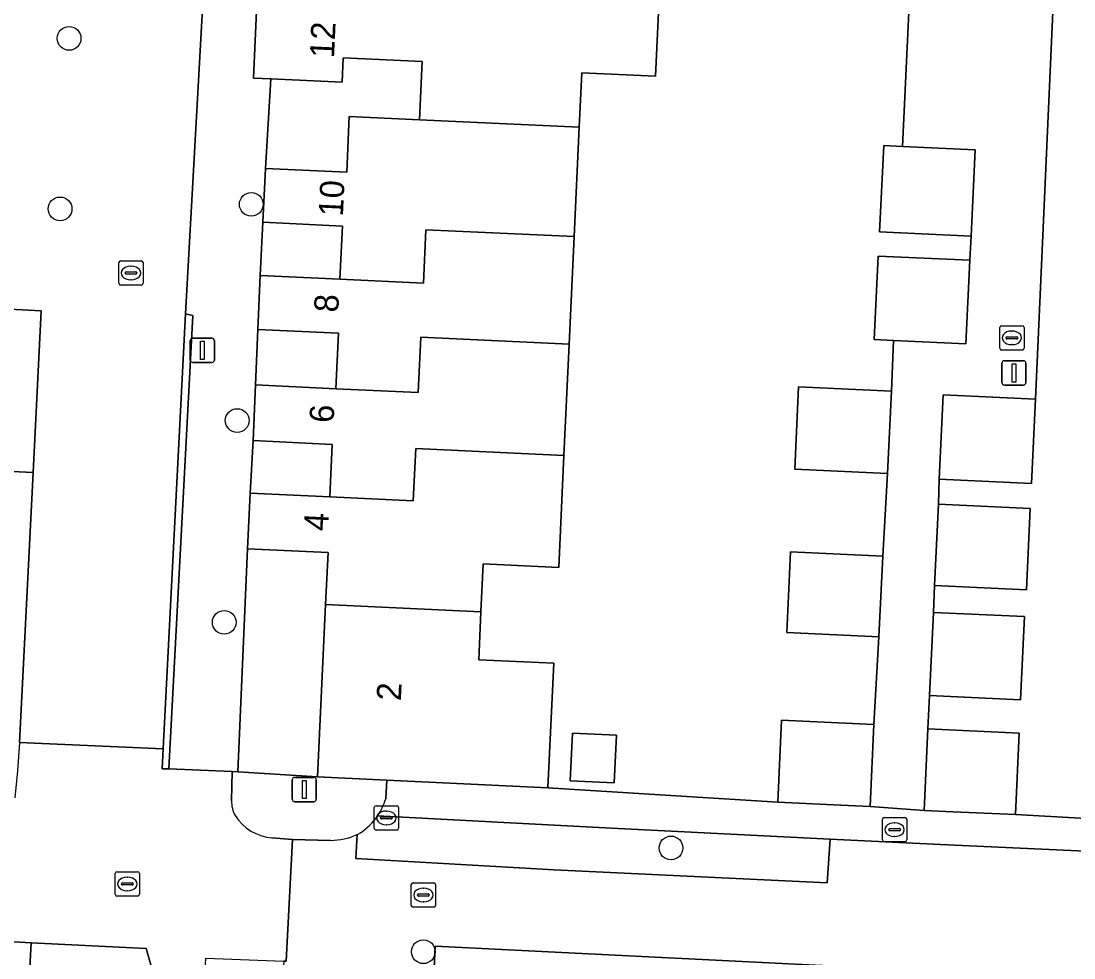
# Model space of a CAD drawing. Extents: x 162989 to 165008, y 383432 to 384338.
# Drawn here: x 164682.21 to 164725.56, y 383882.39 to 383920.97 of the extents above; entities that cross this region are included whole.
import ezdxf

# ---------------------------------------------------------------- set-up
doc = ezdxf.new("R2010")
doc.units = 0
for name, color, linetype in [('IMGEO_Boom', 7, 'Continuous'), ('IMGEO_Erf', 7, 'Continuous'), ('IMGEO_Groenvoorziening', 7, 'Continuous'), ('IMGEO_Kolk', 7, 'Continuous'), ('IMGEO_Lichtmast', 7, 'Continuous'), ('IMGEO_Muur', 7, 'Continuous'), ('IMGEO_Pand', 7, 'Continuous'), ('IMGEO_Pand_nummerreeks', 7, 'Continuous'), ('IMGEO_Parkeervlak_open', 7, 'Continuous'), ('IMGEO_Rijbaan_lokaal_open', 7, 'Continuous'), ('IMGEO_Rioolput', 7, 'Continuous'), ('IMGEO_Voetpad_open', 7, 'Continuous')]:
    doc.layers.add(name, color=color, linetype=linetype)

msp = doc.modelspace()

# ---------------------------------------------------------------- linework, layer by layer
at = {"layer": 'IMGEO_Boom'}
for centre in [(164684.189, 383920.261), (164691.692, 383913.425), (164683.818, 383913.236), (164691.111, 383904.519), (164690.579, 383896.21), (164708.973, 383886.917), (164698.776, 383882.644)]:
    msp.add_circle(centre, 0.489, dxfattribs=at)
at = {"layer": 'IMGEO_Erf'}
for points in [[(164708.548, 383923.382), (164708.329, 383918.699), (164705.301, 383918.841), (164705.196, 383916.598), (164704.986, 383912.098), (164704.779, 383907.673), (164704.564, 383903.086), (164704.348, 383898.468), (164701.241, 383898.613), (164701.148, 383896.64), (164701.056, 383894.667), (164704.142, 383894.523), (164703.903, 383889.398), (164713.365, 383888.798), (164713.523, 383892.178), (164717.328, 383892), (164717.534, 383895.613), (164713.736, 383895.79), (164713.891, 383899.119), (164717.69, 383898.941), (164717.889, 383902.344), (164714.066, 383902.523), (164714.225, 383905.908), (164718.048, 383905.729), (164718.134, 383907.824), (164717.343, 383907.861), (164717.504, 383911.297), (164721.276, 383911.121), (164721.329, 383912.118), (164717.564, 383912.294), (164717.73, 383915.85), (164718.5, 383915.814), (164720.329, 383954.569)], [(164724.841, 383924.751), (164723.975, 383905.398), (164723.813, 383901.93), (164720.021, 383902.107), (164719.983, 383901.078), (164723.761, 383900.901), (164723.605, 383897.548), (164719.826, 383897.725), (164719.781, 383896.62), (164723.527, 383896.445), (164723.367, 383893.02), (164719.62, 383893.196), (164719.549, 383891.818), (164723.315, 383891.642), (164723.158, 383888.29), (164732.371, 383887.77)], [(164682.144, 383891.259), (164682.711, 383902.381), (164678.103, 383902.606)]]:
    msp.add_lwpolyline(points, dxfattribs=at)
for points in [[(164692.273, 383914.904), (164695.619, 383914.748), (164695.726, 383917.039), (164698.62, 383916.904), (164698.732, 383919.308), (164695.475, 383919.46), (164695.428, 383918.454), (164692.499, 383918.591)], [(164692.059, 383910.499), (164695.341, 383910.346), (164695.443, 383912.533), (164692.169, 383912.686)], [(164691.871, 383905.988), (164695.178, 383905.833), (164695.285, 383908.113), (164691.955, 383908.269)], [(164691.64, 383901.528), (164694.923, 383901.374), (164695.025, 383903.54), (164691.763, 383903.693)], [(164694.419, 383889.842), (164694.751, 383896.939), (164694.851, 383899.083), (164691.533, 383899.238), (164691.132, 383890.055)], [(164706.729, 383891.556), (164706.638, 383889.599), (164704.821, 383889.683), (164704.913, 383891.641)]]:
    msp.add_lwpolyline(points, close=True, dxfattribs=at)
at = {"layer": 'IMGEO_Groenvoorziening'}
for points in [[(164697.274, 383889.708), (164694.419, 383889.842), (164691.132, 383890.055), (164690.899, 383890.064), (164690.882, 383888.861)], [(164697.226, 383888.938), (164697.274, 383889.708)], [(164692.544, 383887.337), (164693.393, 383887.264), (164694.958, 383887.23)]]:
    msp.add_lwpolyline(points, dxfattribs=at)
for centre, radius, start, end in [((164692.025, 383888.807), 1.144, 177.3048, 209.082), ((164694.784, 383889.665), 2.548, 325.8225, 343.4152), ((164692.689, 383889.297), 1.966, 212.1613, 265.7671), ((164694.766, 383889.689), 2.576, 303.4153, 325.6039), ((164694.94, 383889.89), 2.66, 270.3972, 294.5823), ((164694.939, 383889.909), 2.678, 294.4126, 297.724)]:
    msp.add_arc(centre, radius, start, end, dxfattribs=at)
at = {"layer": 'IMGEO_Kolk'}
for p, q in [((164686.237, 383910.172), (164686.237, 383911.024)), ((164686.312, 383911.098), (164687.164, 383911.098)), ((164686.725, 383910.878), (164686.75, 383910.878)), ((164687.238, 383911.024), (164687.238, 383910.172)), ((164686.496, 383910.592), (164686.496, 383910.604)), ((164686.934, 383910.555), (164686.536, 383910.555)), ((164686.539, 383910.641), (164686.937, 383910.641)), ((164686.98, 383910.604), (164686.98, 383910.592)), ((164687.164, 383910.098), (164686.312, 383910.098)), ((164686.748, 383910.318), (164686.723, 383910.318)), ((164722.507, 383907.5), (164722.507, 383908.352)), ((164722.582, 383908.426), (164723.434, 383908.426)), ((164722.995, 383908.206), (164723.02, 383908.206)), ((164723.508, 383908.352), (164723.508, 383907.5)), ((164722.766, 383907.92), (164722.766, 383907.932)), ((164723.204, 383907.883), (164722.806, 383907.883)), ((164722.809, 383907.969), (164723.207, 383907.969)), ((164723.25, 383907.932), (164723.25, 383907.92)), ((164723.434, 383907.426), (164722.582, 383907.426)), ((164723.018, 383907.646), (164722.993, 383907.646)), ((164696.829, 383888.655), (164697.681, 383888.655)), ((164696.754, 383887.729), (164696.754, 383888.581)), ((164697.242, 383888.435), (164697.267, 383888.435)), ((164697.755, 383888.581), (164697.755, 383887.729)), ((164697.013, 383888.149), (164697.013, 383888.161)), ((164697.451, 383888.112), (164697.053, 383888.112)), ((164697.056, 383888.198), (164697.454, 383888.198)), ((164697.265, 383887.875), (164697.24, 383887.875)), ((164697.497, 383888.161), (164697.497, 383888.149)), ((164717.677, 383887.245), (164717.677, 383888.097)), ((164717.752, 383888.171), (164718.604, 383888.171)), ((164718.165, 383887.951), (164718.19, 383887.951)), ((164718.678, 383888.097), (164718.678, 383887.245)), ((164697.681, 383887.655), (164696.829, 383887.655)), ((164717.936, 383887.665), (164717.936, 383887.677)), ((164718.374, 383887.628), (164717.976, 383887.628)), ((164717.979, 383887.714), (164718.377, 383887.714)), ((164718.188, 383887.391), (164718.163, 383887.391)), ((164718.42, 383887.677), (164718.42, 383887.665)), ((164718.604, 383887.171), (164717.752, 383887.171))]:
    msp.add_line(p, q, dxfattribs=at)
for points in [[(164686.237, 383910.172), (164686.237, 383911.024)], [(164686.312, 383911.098), (164687.164, 383911.098)], [(164687.238, 383911.024), (164687.238, 383910.172)], [(164687.164, 383910.098), (164686.312, 383910.098)], [(164722.507, 383907.5), (164722.507, 383908.352)], [(164722.582, 383908.426), (164723.434, 383908.426)], [(164723.508, 383908.352), (164723.508, 383907.5)], [(164723.434, 383907.426), (164722.582, 383907.426)], [(164696.829, 383888.655), (164697.681, 383888.655)], [(164696.754, 383887.729), (164696.754, 383888.581)], [(164697.755, 383888.581), (164697.755, 383887.729)], [(164717.677, 383887.245), (164717.677, 383888.097)], [(164717.752, 383888.171), (164718.604, 383888.171)], [(164718.678, 383888.097), (164718.678, 383887.245)], [(164697.681, 383887.655), (164696.829, 383887.655)], [(164718.604, 383887.171), (164717.752, 383887.171)]]:
    msp.add_lwpolyline(points, dxfattribs=at)
for centre, radius, start, end in [((164686.314, 383911.022), 0.0765, 91.552, 178.448), ((164686.314, 383911.022), 0.0765, 91.552, 178.448), ((164687.162, 383911.022), 0.0765, 1.552, 88.448), ((164687.162, 383911.022), 0.0765, 1.552, 88.448), ((164686.536, 383910.601), 0.0403, 85.8775, 175.7526), ((164686.533, 383910.591), 0.0366, 178.938, 274.7102), ((164686.937, 383910.598), 0.043, 264.8664, 352.4533), ((164686.941, 383910.603), 0.0386, 1.7309, 96.639), ((164686.314, 383910.174), 0.0765, 181.552, 268.448), ((164686.314, 383910.174), 0.0765, 181.552, 268.448), ((164687.162, 383910.174), 0.0765, 271.552, 358.448), ((164687.162, 383910.174), 0.0765, 271.552, 358.448), ((164722.584, 383908.35), 0.0765, 91.552, 178.448), ((164722.584, 383908.35), 0.0765, 91.552, 178.448), ((164723.432, 383908.35), 0.0765, 1.552, 88.448), ((164723.432, 383908.35), 0.0765, 1.552, 88.448), ((164722.806, 383907.929), 0.0403, 85.8775, 175.7526), ((164722.803, 383907.919), 0.0366, 178.938, 274.7102), ((164723.207, 383907.926), 0.043, 264.8664, 352.4533), ((164723.211, 383907.931), 0.0386, 1.7309, 96.639), ((164722.584, 383907.502), 0.0765, 181.552, 268.448), ((164722.584, 383907.502), 0.0765, 181.552, 268.448), ((164723.432, 383907.502), 0.0765, 271.552, 358.448), ((164723.432, 383907.502), 0.0765, 271.552, 358.448), ((164696.831, 383888.579), 0.0765, 91.552, 178.448), ((164696.831, 383888.579), 0.0765, 91.552, 178.448), ((164697.679, 383888.579), 0.0765, 1.552, 88.448), ((164697.679, 383888.579), 0.0765, 1.552, 88.448), ((164697.053, 383888.158), 0.0403, 85.8775, 175.7526), ((164697.05, 383888.148), 0.0366, 178.938, 274.7102), ((164697.454, 383888.155), 0.043, 264.8664, 352.4533), ((164697.458, 383888.16), 0.0386, 1.7309, 96.639), ((164717.754, 383888.095), 0.0765, 91.552, 178.448), ((164717.754, 383888.095), 0.0765, 91.552, 178.448), ((164718.602, 383888.095), 0.0765, 1.552, 88.448), ((164718.602, 383888.095), 0.0765, 1.552, 88.448), ((164696.831, 383887.731), 0.0765, 181.552, 268.448), ((164696.831, 383887.731), 0.0765, 181.552, 268.448), ((164697.679, 383887.731), 0.0765, 271.552, 358.448), ((164697.679, 383887.731), 0.0765, 271.552, 358.448), ((164717.976, 383887.674), 0.0403, 85.8775, 175.7526), ((164717.973, 383887.664), 0.0366, 178.938, 274.7102), ((164718.377, 383887.671), 0.043, 264.8664, 352.4533), ((164718.381, 383887.676), 0.0386, 1.7309, 96.639), ((164717.754, 383887.247), 0.0765, 181.552, 268.448), ((164717.754, 383887.247), 0.0765, 181.552, 268.448), ((164718.602, 383887.247), 0.0765, 271.552, 358.448), ((164718.602, 383887.247), 0.0765, 271.552, 358.448)]:
    msp.add_arc(centre, radius, start, end, dxfattribs=at)
for centre, major_axis, ratio, start_param, end_param in [((164686.724, 383910.598), (-0.387, 0.002), 0.722429, 4.712389, 7.853982), ((164686.749, 383910.598), (-0.39, 0.002), 0.717154, 1.570796, 4.712389), ((164722.994, 383907.926), (-0.387, 0.002), 0.722429, 4.712389, 7.853982), ((164723.019, 383907.926), (-0.39, 0.002), 0.717154, 1.570796, 4.712389), ((164697.241, 383888.155), (-0.387, 0.002), 0.722429, 4.712389, 7.853982), ((164697.266, 383888.155), (-0.39, 0.002), 0.717154, 1.570796, 4.712389), ((164718.164, 383887.671), (-0.387, 0.002), 0.722429, 4.712389, 7.853982), ((164718.189, 383887.671), (-0.39, 0.002), 0.717154, 1.570796, 4.712389)]:
    msp.add_ellipse(centre, major_axis=major_axis, ratio=ratio, start_param=start_param, end_param=end_param, dxfattribs=at)
at = {"layer": 'IMGEO_Lichtmast'}
for p, q in [((164689.18, 383907.011), (164689.18, 383907.811)), ((164689.18, 383907.811), (164689.18, 383907.011)), ((164689.28, 383907.911), (164690.07, 383907.911)), ((164690.07, 383907.911), (164689.28, 383907.911)), ((164690.17, 383907.811), (164690.17, 383907.011)), ((164690.17, 383907.011), (164690.17, 383907.811)), ((164690.07, 383906.911), (164689.28, 383906.911)), ((164689.28, 383906.911), (164690.07, 383906.911)), ((164722.598, 383906.083), (164722.598, 383906.883)), ((164722.598, 383906.883), (164722.598, 383906.083)), ((164722.698, 383906.983), (164723.488, 383906.983)), ((164723.488, 383906.983), (164722.698, 383906.983)), ((164723.588, 383906.883), (164723.588, 383906.083)), ((164723.588, 383906.083), (164723.588, 383906.883)), ((164723.488, 383905.983), (164722.698, 383905.983)), ((164722.698, 383905.983), (164723.488, 383905.983)), ((164693.378, 383888.923), (164693.378, 383889.723)), ((164693.378, 383889.723), (164693.378, 383888.923)), ((164693.478, 383889.823), (164694.268, 383889.823)), ((164694.268, 383889.823), (164693.478, 383889.823)), ((164694.368, 383889.723), (164694.368, 383888.923)), ((164694.368, 383888.923), (164694.368, 383889.723)), ((164694.268, 383888.823), (164693.478, 383888.823)), ((164693.478, 383888.823), (164694.268, 383888.823))]:
    msp.add_line(p, q, dxfattribs=at)
for points in [[(164689.6, 383907.786), (164689.75, 383907.786), (164689.75, 383907.036), (164689.6, 383907.036), (164689.6, 383907.786)], [(164723.018, 383906.858), (164723.168, 383906.858), (164723.168, 383906.108), (164723.018, 383906.108), (164723.018, 383906.858)], [(164693.798, 383889.698), (164693.948, 383889.698), (164693.948, 383888.948), (164693.798, 383888.948), (164693.798, 383889.698)]]:
    msp.add_lwpolyline(points, dxfattribs=at)
for centre, start, end in [((164689.28, 383907.811), 90, 180), ((164689.28, 383907.811), 90, 180), ((164690.07, 383907.811), 0, 90), ((164690.07, 383907.811), 360, 90), ((164689.28, 383907.011), 180, 270), ((164689.28, 383907.011), 180, 270), ((164690.07, 383907.011), 270, 0), ((164690.07, 383907.011), 270, 0), ((164722.698, 383906.883), 90, 180), ((164722.698, 383906.883), 90, 180), ((164723.488, 383906.883), 0, 90), ((164723.488, 383906.883), 360, 90), ((164722.698, 383906.083), 180, 270), ((164722.698, 383906.083), 180, 270), ((164723.488, 383906.083), 270, 0), ((164723.488, 383906.083), 270, 0), ((164693.478, 383889.723), 90, 180), ((164693.478, 383889.723), 90, 180), ((164694.268, 383889.723), 0, 90), ((164694.268, 383889.723), 360, 90), ((164693.478, 383888.923), 180, 270), ((164693.478, 383888.923), 180, 270), ((164694.268, 383888.923), 270, 0), ((164694.268, 383888.923), 270, 0)]:
    msp.add_arc(centre, 0.1, start, end, dxfattribs=at)
at = {"layer": 'IMGEO_Muur'}
msp.add_lwpolyline([(164689.291, 383908.844), (164688.982, 383908.909), (164688.066, 383891.001), (164688.024, 383890.181), (164688.295, 383890.17)], close=True, dxfattribs=at)
for points in [[(164713.365, 383888.798), (164703.903, 383889.398)], [(164732.371, 383887.77), (164723.158, 383888.29)]]:
    msp.add_lwpolyline(points, dxfattribs=at)
at = {"layer": 'IMGEO_Pand'}
for points in [[(164705.196, 383916.598), (164705.301, 383918.841), (164708.329, 383918.699), (164708.548, 383923.382), (164702.718, 383923.654), (164702.618, 383921.523), (164698.853, 383921.7), (164691.934, 383922.023), (164691.776, 383918.625), (164692.499, 383918.591), (164695.428, 383918.454), (164695.475, 383919.46), (164698.732, 383919.308), (164698.62, 383916.904)], [(164678.103, 383902.606), (164682.711, 383902.381), (164683.037, 383909.039), (164680.923, 383909.143), (164681.072, 383912.196), (164680.913, 383912.204), (164681.258, 383919.26), (164677.819, 383919.428), (164677.638, 383915.731), (164678.737, 383915.677), (164678.57, 383912.266), (164676.356, 383912.374), (164676.197, 383909.153), (164678.414, 383909.044)], [(164704.986, 383912.098), (164705.196, 383916.598), (164698.62, 383916.904), (164695.726, 383917.039), (164695.619, 383914.748), (164692.273, 383914.904), (164692.169, 383912.686), (164695.443, 383912.533), (164695.341, 383910.346), (164698.779, 383910.182), (164698.881, 383912.378)], [(164721.329, 383912.118), (164721.495, 383915.674), (164718.5, 383915.814), (164717.73, 383915.85), (164717.564, 383912.294)], [(164704.986, 383912.098), (164698.881, 383912.378), (164698.779, 383910.182), (164695.341, 383910.346), (164692.059, 383910.499), (164691.955, 383908.269), (164695.285, 383908.113), (164695.178, 383905.833), (164698.569, 383905.676), (164698.675, 383907.957), (164704.779, 383907.673)], [(164718.134, 383907.824), (164721.115, 383907.684), (164721.276, 383911.121), (164717.504, 383911.297), (164717.343, 383907.861)], [(164704.564, 383903.086), (164704.779, 383907.673), (164698.675, 383907.957), (164698.569, 383905.676), (164695.178, 383905.833), (164691.871, 383905.988), (164691.763, 383903.693), (164695.025, 383903.54), (164694.923, 383901.374), (164698.361, 383901.213), (164698.462, 383903.376)], [(164717.889, 383902.344), (164718.048, 383905.729), (164714.225, 383905.908), (164714.066, 383902.523)], [(164720.021, 383902.107), (164723.813, 383901.93), (164723.975, 383905.398), (164720.183, 383905.575)], [(164704.564, 383903.086), (164698.462, 383903.376), (164698.361, 383901.213), (164694.923, 383901.374), (164691.64, 383901.528), (164691.533, 383899.238), (164694.851, 383899.083), (164694.751, 383896.939), (164701.148, 383896.64), (164701.241, 383898.613), (164704.348, 383898.468)], [(164719.826, 383897.725), (164723.605, 383897.548), (164723.761, 383900.901), (164719.983, 383901.078)], [(164717.534, 383895.613), (164717.69, 383898.941), (164713.891, 383899.119), (164713.736, 383895.79)], [(164704.142, 383894.523), (164701.056, 383894.667), (164701.148, 383896.64), (164694.751, 383896.939), (164694.419, 383889.842), (164697.274, 383889.708), (164703.903, 383889.398)], [(164719.62, 383893.196), (164723.367, 383893.02), (164723.527, 383896.445), (164719.781, 383896.62)], [(164717.17, 383888.62), (164717.328, 383892), (164713.523, 383892.178), (164713.365, 383888.798), (164715.972, 383888.676)], [(164723.158, 383888.29), (164723.315, 383891.642), (164719.549, 383891.818), (164719.393, 383888.466), (164720.592, 383888.41)], [(164706.729, 383891.556), (164704.913, 383891.641), (164704.821, 383889.683), (164706.638, 383889.599)]]:
    msp.add_lwpolyline(points, close=True, dxfattribs=at)
at = {"layer": 'IMGEO_Parkeervlak_open'}
for points in [[(164696.046, 383887.471), (164695.997, 383886.481), (164704.162, 383886.022), (164715.406, 383885.486), (164715.522, 383887.282), (164706.518, 383887.727), (164696.892, 383888.234)], [(164719.272, 383881.105), (164719.32, 383881.876), (164699.258, 383882.876), (164699.184, 383881.094)]]:
    msp.add_lwpolyline(points, dxfattribs=at)
msp.add_lwpolyline([(164687.36, 383881.732), (164687.666, 383881.725), (164687.357, 383882.775), (164682.632, 383883.016), (164682.394, 383878.63), (164687.282, 383878.353)], close=True, dxfattribs=at)
for centre, radius, start, end in [((164694.766, 383889.689), 2.576, 303.4153, 325.6039), ((164694.939, 383889.909), 2.678, 294.4126, 297.724)]:
    msp.add_arc(centre, radius, start, end, dxfattribs=at)
at = {"layer": 'IMGEO_Rijbaan_lokaal_open'}
for points in [[(164621.889, 383925.295), (164625.974, 383925.067), (164629.408, 383924.9), (164630.493, 383924.838), (164633.799, 383924.668), (164634.916, 383924.636), (164638.345, 383924.468), (164639.478, 383924.401), (164642.853, 383924.236), (164670.06, 383922.76), (164681.419, 383922.355), (164681.258, 383919.26), (164680.913, 383912.204), (164681.072, 383912.196), (164680.923, 383909.143), (164683.037, 383909.039), (164682.711, 383902.381), (164682.144, 383891.259), (164688.066, 383891.001), (164688.982, 383908.909), (164690.105, 383929.128)], [(164690.899, 383890.064), (164688.295, 383890.17), (164688.024, 383890.181), (164688.066, 383891.001), (164682.144, 383891.259), (164682.07, 383890.094), (164681.958, 383888.981)], [(164690.882, 383888.861), (164690.899, 383890.064)], [(164680.379, 383888.25), (164679.668, 383888.258), (164679.469, 383883.177), (164680.44, 383883.128), (164682.632, 383883.016), (164687.357, 383882.775), (164687.666, 383881.725), (164689.782, 383881.635), (164689.823, 383882.373), (164693.027, 383882.253), (164693.121, 383882.249), (164693.393, 383887.264), (164692.544, 383887.337)], [(164733.624, 383886.42), (164731.104, 383886.556), (164720.069, 383887.057), (164715.522, 383887.282), (164715.406, 383885.486), (164704.162, 383886.022), (164695.997, 383886.481), (164696.046, 383887.471)], [(164694.958, 383887.23), (164693.393, 383887.264), (164693.121, 383882.249), (164693.027, 383882.253), (164692.977, 383881.409), (164693.525, 383881.381), (164699.184, 383881.094), (164699.258, 383882.876), (164719.32, 383881.876), (164719.272, 383881.105), (164719.312, 383881.105), (164723.366, 383880.898), (164723.403, 383881.689), (164730.237, 383881.356), (164736.87, 383881.037), (164741.737, 383880.812), (164741.657, 383879.159)]]:
    msp.add_lwpolyline(points, dxfattribs=at)
for centre, radius, start, end in [((164692.025, 383888.807), 1.144, 177.3048, 209.082), ((164692.689, 383889.297), 1.966, 212.1613, 265.7671), ((164694.94, 383889.89), 2.66, 270.3972, 294.5823)]:
    msp.add_arc(centre, radius, start, end, dxfattribs=at)
at = {"layer": 'IMGEO_Rioolput'}
for p, q in [((164686.086, 383885.009), (164686.086, 383885.861)), ((164686.161, 383885.935), (164687.013, 383885.935)), ((164686.574, 383885.715), (164686.599, 383885.715)), ((164687.087, 383885.861), (164687.087, 383885.009)), ((164686.345, 383885.429), (164686.345, 383885.441)), ((164686.783, 383885.392), (164686.385, 383885.392)), ((164686.388, 383885.478), (164686.786, 383885.478)), ((164686.829, 383885.441), (164686.829, 383885.429)), ((164698.279, 383884.553), (164698.279, 383885.405)), ((164698.354, 383885.479), (164699.206, 383885.479)), ((164698.767, 383885.259), (164698.792, 383885.259)), ((164699.28, 383885.405), (164699.28, 383884.553)), ((164687.013, 383884.935), (164686.161, 383884.935)), ((164686.597, 383885.155), (164686.572, 383885.155)), ((164698.538, 383884.973), (164698.538, 383884.985)), ((164698.976, 383884.936), (164698.578, 383884.936)), ((164698.581, 383885.022), (164698.979, 383885.022)), ((164699.022, 383884.985), (164699.022, 383884.973)), ((164699.206, 383884.479), (164698.354, 383884.479)), ((164698.79, 383884.699), (164698.765, 383884.699))]:
    msp.add_line(p, q, dxfattribs=at)
for points in [[(164686.086, 383885.009), (164686.086, 383885.861)], [(164686.161, 383885.935), (164687.013, 383885.935)], [(164687.087, 383885.861), (164687.087, 383885.009)], [(164698.279, 383884.553), (164698.279, 383885.405)], [(164698.354, 383885.479), (164699.206, 383885.479)], [(164699.28, 383885.405), (164699.28, 383884.553)], [(164687.013, 383884.935), (164686.161, 383884.935)], [(164699.206, 383884.479), (164698.354, 383884.479)]]:
    msp.add_lwpolyline(points, dxfattribs=at)
for centre, radius, start, end in [((164686.163, 383885.859), 0.0765, 91.552, 178.448), ((164686.163, 383885.859), 0.0765, 91.552, 178.448), ((164687.011, 383885.859), 0.0765, 1.552, 88.448), ((164687.011, 383885.859), 0.0765, 1.552, 88.448), ((164686.385, 383885.438), 0.0403, 85.8775, 175.7526), ((164686.382, 383885.428), 0.0366, 178.938, 274.7102), ((164686.786, 383885.435), 0.043, 264.8664, 352.4533), ((164686.79, 383885.44), 0.0386, 1.7309, 96.639), ((164698.356, 383885.403), 0.0765, 91.552, 178.448), ((164698.356, 383885.403), 0.0765, 91.552, 178.448), ((164699.204, 383885.403), 0.0765, 1.552, 88.448), ((164699.204, 383885.403), 0.0765, 1.552, 88.448), ((164686.163, 383885.011), 0.0765, 181.552, 268.448), ((164686.163, 383885.011), 0.0765, 181.552, 268.448), ((164687.011, 383885.011), 0.0765, 271.552, 358.448), ((164687.011, 383885.011), 0.0765, 271.552, 358.448), ((164698.578, 383884.982), 0.0403, 85.8775, 175.7526), ((164698.575, 383884.972), 0.0366, 178.938, 274.7102), ((164698.979, 383884.979), 0.043, 264.8664, 352.4533), ((164698.983, 383884.984), 0.0386, 1.7309, 96.639), ((164698.356, 383884.555), 0.0765, 181.552, 268.448), ((164698.356, 383884.555), 0.0765, 181.552, 268.448), ((164699.204, 383884.555), 0.0765, 271.552, 358.448), ((164699.204, 383884.555), 0.0765, 271.552, 358.448)]:
    msp.add_arc(centre, radius, start, end, dxfattribs=at)
for centre, major_axis, ratio, start_param, end_param in [((164686.573, 383885.435), (-0.387, 0.002), 0.722429, 4.712389, 7.853982), ((164686.598, 383885.435), (-0.39, 0.002), 0.717154, 1.570796, 4.712389), ((164698.766, 383884.979), (-0.387, 0.002), 0.722429, 4.712389, 7.853982), ((164698.791, 383884.979), (-0.39, 0.002), 0.717154, 1.570796, 4.712389)]:
    msp.add_ellipse(centre, major_axis=major_axis, ratio=ratio, start_param=start_param, end_param=end_param, dxfattribs=at)
at = {"layer": 'IMGEO_Voetpad_open'}
for points in [[(164720.329, 383954.569), (164718.5, 383915.814), (164721.495, 383915.674), (164721.329, 383912.118), (164721.276, 383911.121), (164721.115, 383907.684), (164718.134, 383907.824), (164718.048, 383905.729), (164717.889, 383902.344), (164717.69, 383898.941), (164717.534, 383895.613), (164717.328, 383892), (164717.17, 383888.62), (164719.393, 383888.466), (164719.549, 383891.818), (164719.62, 383893.196), (164719.781, 383896.62), (164719.826, 383897.725), (164719.983, 383901.078), (164720.021, 383902.107), (164720.183, 383905.575), (164723.975, 383905.398), (164724.841, 383924.751)], [(164690.105, 383929.128), (164688.982, 383908.909), (164689.291, 383908.844), (164688.295, 383890.17), (164690.899, 383890.064), (164691.132, 383890.055), (164691.533, 383899.238), (164691.64, 383901.528), (164691.763, 383903.693), (164691.871, 383905.988), (164691.955, 383908.269), (164692.059, 383910.499), (164692.169, 383912.686), (164692.273, 383914.904), (164692.499, 383918.591), (164691.776, 383918.625), (164691.934, 383922.023)], [(164713.365, 383888.798), (164703.903, 383889.398), (164697.274, 383889.708), (164697.226, 383888.938)], [(164696.892, 383888.234), (164706.518, 383887.727), (164715.522, 383887.282), (164720.069, 383887.057), (164731.104, 383886.556), (164733.624, 383886.42), (164738.619, 383886.151), (164738.807, 383886.141), (164738.872, 383887.466), (164732.371, 383887.77), (164723.158, 383888.29), (164720.592, 383888.41), (164719.393, 383888.466), (164717.17, 383888.62), (164715.972, 383888.676), (164713.365, 383888.798)], [(164689.782, 383881.635), (164687.666, 383881.725), (164687.508, 383877.134), (164687.227, 383877.149), (164687.282, 383878.353), (164682.394, 383878.63), (164682.632, 383883.016), (164680.44, 383883.128), (164679.469, 383883.177), (164678.686, 383883.217), (164678.449, 383878.844), (164677.445, 383878.899), (164668.644, 383879.376), (164668.587, 383878.105), (164653.763, 383878.764), (164653.901, 383882.554)]]:
    msp.add_lwpolyline(points, dxfattribs=at)
msp.add_arc((164694.784, 383889.665), 2.548, 325.8225, 343.4152, dxfattribs=at)

# ---------------------------------------------------------------- texts
at = {"layer": 'IMGEO_Pand_nummerreeks'}
for s, rotation, p in [('12', 87.3378, (164695.097, 383919.434)), ('10', 87.3154, (164695.463, 383912.91)), ('8', 87.3298, (164695.271, 383908.961)), ('6', 87.3057, (164695.081, 383904.411)), ('4', 87.3248, (164694.85, 383899.956)), ('2', 87.3245, (164697.849, 383892.961))]:
    msp.add_text(s, height=1, rotation=rotation, dxfattribs=at).set_placement(p)

doc.saveas('drawing.dxf')
